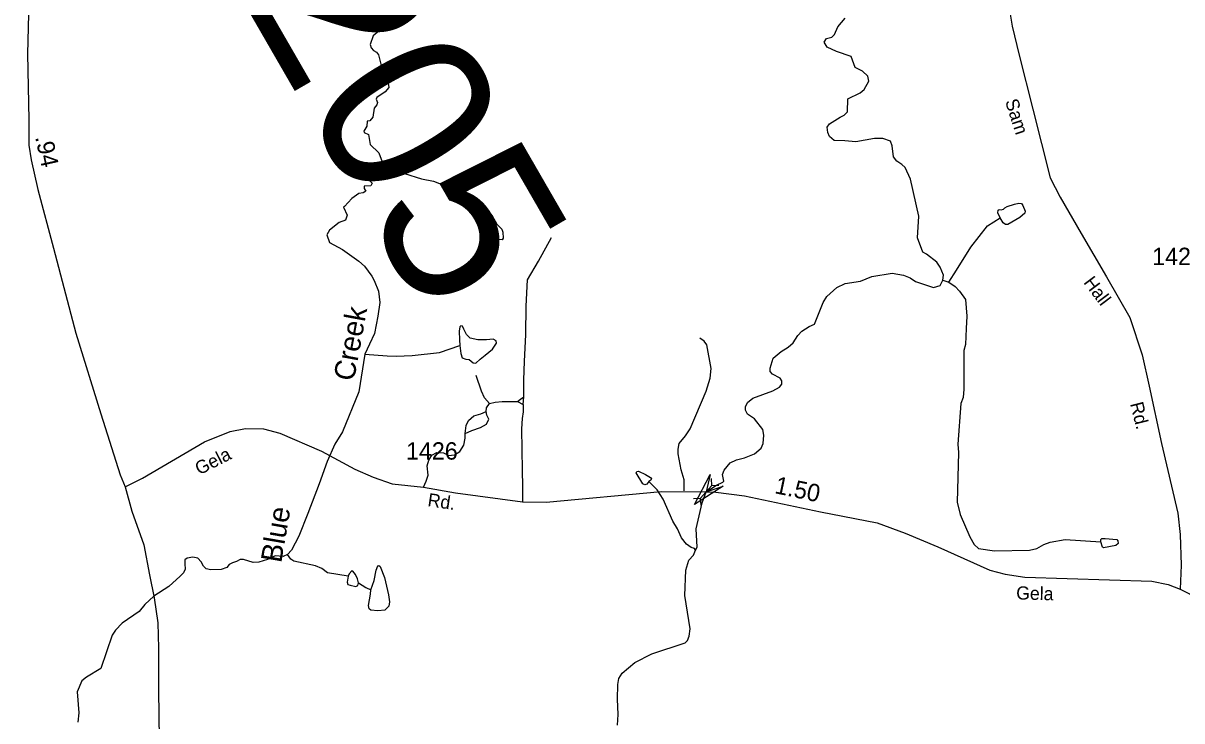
# Model space of a CAD drawing. Extents: x 2056842 to 2160602, y 826753 to 1016856.
# Drawn here: x 2102608 to 2110948, y 969188 to 974209 of the extents above; entities that cross this region are included whole.
import ezdxf

# ---------------------------------------------------------------- set-up
doc = ezdxf.new("R2010")
doc.units = 0
for name, color, linetype in [('Exist Hydrographic Creek Single Shore', 7, 'Continuous'), ('Exist Hydrographic Creek Single Shore Label', 7, 'Continuous'), ('Exist Hydrographic Misc Water Feature', 7, 'Continuous'), ('Exist Road Non-System Type 51', 7, 'Continuous'), ('Exist Road Secondary Mileage Hundredths English Label', 7, 'Continuous'), ('Exist Road Secondary Structure Pipe Attributed CELL', 7, 'Continuous'), ('Exist Road Secondary Structure Pipe CELL', 7, 'Continuous'), ('Exist Road Secondary Structure Standard Bridge Number Label', 7, 'Continuous'), ('Exist Road Secondary Type 51 Attributed', 7, 'Continuous'), ('Exist Road Secondary Type 51 Label', 7, 'Continuous'), ('Exist Road Secondary Type 51 Number Label', 7, 'Continuous')]:
    doc.layers.add(name, color=color, linetype=linetype)

msp = doc.modelspace()

# ---------------------------------------------------------------- linework, layer by layer
at = {"layer": 'Exist Hydrographic Creek Single Shore'}
for points in [[(2105276.2, 974219.9), (2105272.2, 974199.9), (2105250.3, 974173.8), (2105170.5, 974153.5), (2105128.4, 974117.3), (2105104.8, 974055.1), (2105112.8, 974031.3), (2105128.8, 974011.3), (2105150.9, 974001.3), (2105166.9, 973981.3), (2105185.3, 973905.4), (2105229.5, 973805.7), (2105239.8, 973745.8), (2105213.9, 973713.8), (2105153.9, 973673.4), (2105150.1, 973661.4), (2105158.1, 973637.6), (2105154.2, 973621.6), (2105134.3, 973597.4), (2105124.4, 973533.3), (2105102.6, 973507.2), (2105084.4, 973503.3), (2105082.7, 973467.2), (2105060.6, 973431.2), (2105062.7, 973423), (2105092.9, 973407.3), (2105104.9, 973335.2), (2105168.4, 973275.3), (2105192.4, 973212.2), (2105197.5, 973183.6)], [(2109227.9, 972360), (2109231.6, 972396), (2109209.4, 972452.3), (2109185.3, 972487.9), (2109111.3, 972545.9), (2109083.1, 972561.6), (2109044.9, 972663.8), (2109056.3, 972819.7), (2108995.6, 973087.4), (2108957.3, 973169.3), (2108933.2, 973193.1), (2108897.3, 973217.1), (2108872.9, 973247.1), (2108862.8, 973325.1), (2108850.7, 973360.8), (2108796.6, 973378.7), (2108736.6, 973378.6), (2108602.5, 973356.1), (2108522.6, 973362.1), (2108446.5, 973365.6), (2108412.7, 973393.6), (2108400.5, 973421.4), (2108396.4, 973461.5), (2108412.3, 973485.5), (2108490.1, 973533.7), (2108518.2, 973545.9), (2108542.1, 973572), (2108543.7, 973663.8), (2108633.5, 973708.2), (2108661.6, 973732.3), (2108695.3, 973792.6), (2108687.2, 973828.5), (2108649.2, 973864.4), (2108596.9, 973890.1), (2108568.7, 973970.1), (2108462.8, 974005.8), (2108394.6, 974035.5), (2108374.3, 974073.3), (2108390.3, 974099.5), (2108428.2, 974107.6), (2108448.3, 974127.5), (2108472.1, 974183.8), (2108525.9, 974246)], [(2105197.5, 973183.6), (2105201.6, 973155.6), (2105181.6, 973125.5), (2105185.6, 973097.5), (2105093.6, 973123.4), (2105073.6, 973123.2), (2105061.6, 973115.2), (2105057.6, 973099.2), (2105089.9, 973087.4), (2105119.8, 973057.2), (2105111.8, 973037.4), (2105063.9, 973035.1), (2105063.8, 973019), (2105075.9, 972999.1), (2105056, 972987), (2105024.1, 972983.1), (2105008, 972971), (2104975, 972946.9), (2104922.3, 972888.8), (2104914.4, 972884.7), (2104940.9, 972826.9), (2104928.3, 972791.6), (2104881.6, 972775.2), (2104812.8, 972718.4), (2104793.1, 972686.4), (2104813.3, 972630.5), (2104907.4, 972580.6), (2105023.8, 972497.1), (2105065.6, 972459.2), (2105118, 972389.5), (2105134.1, 972357.4), (2105165.6, 972280.8), (2105174.5, 972198.7), (2105161.9, 972101.4), (2105137.9, 971975.1), (2105101.3, 971898.1), (2105067.6, 971827.2)], [(2107448, 970416.8), (2107459.9, 970436.9), (2107453.1, 970569.6), (2107495, 970758.1), (2107523.8, 970835.3), (2107598.3, 970885), (2107644.5, 970905.3), (2107652.2, 970913.3), (2107642.1, 970961.4), (2107654.2, 970993.3), (2107696, 971045.6), (2107743.7, 971067.6), (2107799.8, 971079.9), (2107871.6, 971110.2), (2107919.7, 971150.2), (2107935.5, 971184.3), (2107939.4, 971244.3), (2107933.3, 971284.1), (2107872.9, 971362.2), (2107822.7, 971395.7), (2107806.9, 971423.9), (2107806.8, 971447.9), (2107822.5, 971479.7), (2107860.6, 971510.1), (2108004.4, 971562.6), (2108052.2, 971590.4), (2108068.1, 971610.8), (2108070.2, 971634.7), (2108058.2, 971654.6), (2108002, 971682.4), (2107986, 971702.4), (2107983.9, 971726.4), (2108007.7, 971798.4), (2108065.4, 971846.8), (2108115.3, 971876.9), (2108151.4, 971909), (2108183, 971960.8), (2108212.9, 971993), (2108264.8, 972027.3), (2108304.8, 972043.2), (2108366.5, 972199.5), (2108392.3, 972241.6), (2108463.9, 972307.7), (2108523.9, 972336), (2108635.8, 972352.3), (2108717.9, 972386.7), (2108863.7, 972410.9), (2108943.8, 972395.2), (2108991.6, 972375.5), (2109031.8, 972349.7), (2109159.8, 972306), (2109208, 972320.1), (2109227.9, 972360)], [(2109395, 972012.9), (2109391.3, 971896.8), (2109379.6, 971852.9), (2109380.2, 971574.8), (2109374.5, 971514.8), (2109358.5, 971472.8), (2109335.5, 971178.7), (2109339.8, 971118.8), (2109330.8, 970762.8), (2109353.1, 970672.9), (2109421.6, 970513), (2109453.8, 970457.2), (2109483.8, 970429.3), (2109600, 970411.7), (2109851.8, 970416.4), (2109903.7, 970428.6), (2109953.7, 970456.8), (2109999.9, 970474.8), (2110107.5, 970493.3), (2110365.1, 970475.7)], [(2105067.6, 971827.2), (2105023.4, 971555.3), (2104906, 971268.6), (2104851.7, 971179.2), (2104796.2, 971055.4), (2104739.4, 970895), (2104657.9, 970679.3), (2104593.6, 970516.3), (2104540.5, 970417.6), (2104511.5, 970386)], [(2104511.5, 970386), (2104479.9, 970372.1), (2104421.9, 970375.9), (2104367.6, 970349.4), (2104305, 970329.7), (2104263.3, 970327.1), (2104193.9, 970349.9), (2104169.9, 970348.6), (2104143.4, 970336), (2104114.5, 970324.5), (2104090.4, 970314.1), (2104074.5, 970292.2), (2104033.7, 970277.9), (2103958, 970274.1), (2103926.4, 970281.7), (2103906.2, 970300.6), (2103890.3, 970333.7), (2103866.2, 970359.5), (2103830.5, 970365), (2103787.6, 970360), (2103771.2, 970346.1), (2103771.2, 970318.3), (2103773.7, 970280.4), (2103761.1, 970252.6), (2103737.1, 970228.6), (2103657.6, 970154.1), (2103549.1, 970084.6), (2103483.6, 970026.5), (2103443.4, 969974.2), (2103321.9, 969891.8), (2103274, 969841.9), (2103248.3, 969803.7), (2103166.8, 969565.5), (2103063.2, 969503.1), (2103031.1, 969477.1), (2102997.3, 969396.8), (2103007.9, 969246.9), (2103001.9, 969178.8)], [(2106885.9, 969157), (2106891.7, 969233), (2106885.2, 969345), (2106889, 969449), (2106896.8, 969493.1), (2106918.6, 969531.1), (2107010.4, 969607.6), (2107132.2, 969669.7), (2107374, 969750.6), (2107389.8, 969766.7), (2107401.9, 969798.6), (2107409.6, 969850.6), (2107370.9, 970090.6), (2107378.4, 970272.6), (2107400.2, 970344.6), (2107432.1, 970380.7), (2107448, 970416.8)]]:
    msp.add_lwpolyline(points, dxfattribs=at)
at = {"layer": 'Exist Hydrographic Misc Water Feature'}
msp.add_line((2109227.9, 972360.4), (2109271.9, 972344.5), dxfattribs=at)
for points in [[(2105197.6, 973183.7), (2105229.8, 973165.8), (2105475.8, 973088.6), (2105562.1, 973070.9), (2105628, 973045), (2105720.2, 972987.4), (2105817.1, 972917.9), (2105919.4, 972816.8)], [(2109640.5, 972808.5), (2109622.9, 972845.1), (2109626.6, 972864.1), (2109634.2, 972867.9), (2109646.8, 972866.6), (2109664.5, 972870.4), (2109673.4, 972880.5), (2109689.8, 972890.6), (2109742.8, 972905.7), (2109775.6, 972914.6), (2109793.3, 972910.8), (2109804.6, 972896.9), (2109821, 972856.5), (2109818.5, 972841.3), (2109783.2, 972811), (2109694.8, 972759.2), (2109678.4, 972759.2), (2109662, 972773.1), (2109640.5, 972808.5)], [(2105919.4, 972816.8), (2105950.9, 972835.8), (2105971.1, 972835.8), (2105983.7, 972823.1), (2106016.6, 972762.5), (2106054.4, 972727.2), (2106060.7, 972705.7), (2106063.3, 972661.5), (2106055.7, 972650.1), (2106035.5, 972652.6), (2105959.8, 972720.8), (2105899.2, 972754.9), (2105877.7, 972771.4), (2105876.4, 972786.5), (2105892.9, 972804.2), (2105919.4, 972816.8)], [(2109271.9, 972344.5), (2109325.9, 972432.6), (2109428.5, 972596.3), (2109548.4, 972751.7), (2109640.5, 972808.5)], [(2109271.9, 972344.5), (2109316, 972314.6), (2109348, 972280.7), (2109390.3, 972220.8), (2109400.7, 972101), (2109395, 972012.9)], [(2105752, 971889.3), (2105758.3, 971831.2), (2105767.1, 971800.8), (2105793.6, 971790.7), (2105818.9, 971788.2), (2105847.9, 971764.2), (2105866.9, 971763), (2105897.1, 971790.7), (2105933.8, 971819.8), (2105985.5, 971864), (2106015.8, 971906.9), (2106012, 971923.4), (2105991.8, 971936), (2105943.9, 971929.7), (2105880.7, 971929.7), (2105826.5, 971942.3), (2105798.7, 971968.8), (2105781, 972006.7), (2105769.7, 972028.2), (2105758.3, 972032), (2105750.7, 972023.1), (2105746.9, 971992.8), (2105749.5, 971929.7), (2105752, 971889.3)], [(2105067.8, 971827.4), (2105227.7, 971815.9), (2105293.8, 971812.2), (2105407.4, 971817.3), (2105605.6, 971838.7), (2105752, 971889.3)], [(2107112.1, 970910.1), (2107097, 970891.2), (2107081.8, 970887.4), (2107069.2, 970895), (2107021.2, 970972), (2107026.3, 970982.1), (2107036.4, 970984.7), (2107088.1, 970961.9), (2107124.7, 970940.5), (2107131.1, 970930.4), (2107127.3, 970920.3), (2107112.1, 970910.1)], [(2107448, 970417), (2107440, 970428.9), (2107416, 970436.8), (2107382, 970460.7), (2107345.9, 970504.5), (2107317.6, 970570.5), (2107283.6, 970624.4), (2107214.4, 970782.6), (2107171.5, 970850.8), (2107112.1, 970910.1)], [(2110365.1, 970475.7), (2110365.1, 970492.1), (2110371.4, 970500.9), (2110396.7, 970500.9), (2110480, 970493.3), (2110487.5, 970483.2), (2110488.8, 970464.3), (2110472.4, 970449.1), (2110385.3, 970434), (2110376.5, 970437.8), (2110365.1, 970475.7)], [(2104947, 970229.4), (2104798.1, 970253.4), (2104758.9, 970283.7), (2104713.5, 970302.6), (2104557, 970336.7), (2104534.2, 970350.6), (2104511.5, 970386)], [(2105022.6, 970180.6), (2105015, 970210.9), (2104999.9, 970242.5), (2104982.2, 970266.5), (2104973.4, 970267.8), (2104955.7, 970246.3), (2104947, 970229.4)], [(2105109.7, 970131.4), (2105133.7, 970198.3), (2105148.8, 970271.6), (2105160.2, 970304.4), (2105169, 970306.9), (2105177.9, 970299.3), (2105208.2, 970219.8), (2105237.2, 970096), (2105246, 970044.2), (2105239.7, 970012.6), (2105212, 969984.8), (2105160.2, 969979.8), (2105111, 969984.8), (2105098.4, 969993.7), (2105093.3, 970018.9), (2105107.2, 970101), (2105109.7, 970131.4)], [(2104947, 970229.4), (2104940.6, 970186.9), (2104944.4, 970170.5), (2104962, 970164.2), (2105003.7, 970155.4), (2105017.6, 970161.7), (2105022.6, 970180.6)], [(2105022.6, 970180.6), (2105074.4, 970147.8), (2105109.7, 970131.4)]]:
    msp.add_lwpolyline(points, dxfattribs=at)
at = {"layer": 'Exist Road Non-System Type 51'}
for p, q in [((2106208.3, 971463.7), (2106211.9, 971520.6)), ((2106167.1, 971486.7), (2106208.3, 971463.7))]:
    msp.add_line(p, q, dxfattribs=at)
for points in [[(2106211.9, 971520.6), (2106211.2, 971641.7), (2106216.1, 971774.9), (2106226.4, 971969.2), (2106227.6, 972172.6), (2106237.8, 972360.9), (2106317.7, 972496.5), (2106412.1, 972667.2)], [(2107366.8, 970844), (2107365.5, 970923.8), (2107345.5, 970995.8), (2107322.5, 971109.6), (2107323.7, 971143.5), (2107331, 971183.5), (2107375.7, 971240.4), (2107408.4, 971288.8), (2107525.2, 971560.6), (2107554.2, 971655), (2107561.5, 971722.8), (2107528.2, 971894.1), (2107508.8, 971919.6), (2107479.8, 971942.6)], [(2105963.9, 971471), (2105930, 971513.4), (2105907, 971561.8), (2105869.5, 971674.4)], [(2106167.1, 971486.7), (2106188.9, 971503.7), (2106211.9, 971520.6)], [(2105940.3, 971413.5), (2105943.3, 971441.9), (2105963.9, 971471)], [(2105963.9, 971471), (2106005, 971481.9), (2106055.8, 971486.7), (2106109.1, 971485.5), (2106167.1, 971486.7)], [(2106208.3, 971463.7), (2106207.1, 971412.9), (2106199.8, 971364.4), (2106196.2, 971289.4), (2106200.9, 970992.2), (2106202.2, 970874.7), (2106201.7, 970765.3)], [(2105790.2, 971256.1), (2105837.4, 971277.9), (2105899.1, 971298.5), (2105943.9, 971323.9), (2105960.8, 971359), (2105946.3, 971388), (2105940.3, 971413.5)], [(2105790.2, 971256.1), (2105796.3, 971313), (2105813.2, 971350.5), (2105853.2, 971383.2), (2105901.6, 971397.7), (2105940.3, 971413.5)], [(2105490.3, 970870.6), (2105508.3, 970913.5), (2105522.9, 970955.8), (2105515.6, 971022.4), (2105528.9, 971063.6), (2105550.7, 971101.1), (2105585.8, 971120.5), (2105634.2, 971118.1), (2105669.9, 971096.9), (2105712.2, 971101.7), (2105750.9, 971127.1), (2105780, 971171.9), (2105790.2, 971222.2), (2105790.2, 971256.1)]]:
    msp.add_lwpolyline(points, dxfattribs=at)
at = {"layer": 'Exist Road Secondary Structure Pipe Attributed CELL'}
msp.add_lwpolyline([(2107647, 970876.7), (2107441.6, 970745.2), (2107553.7, 970961.8), (2107523.8, 970835.3)], close=True, dxfattribs=at)
at = {"layer": 'Exist Road Secondary Structure Pipe CELL'}
for p, q in [((2107559.3, 970931.2), (2107563.8, 970880.6)), ((2107483.7, 970790), (2107563.8, 970880.6)), ((2107614.6, 970882.3), (2107563.8, 970880.6)), ((2107433, 970788.3), (2107483.7, 970790)), ((2107488.2, 970739.4), (2107483.7, 970790))]:
    msp.add_line(p, q, dxfattribs=at)
at = {"layer": 'Exist Road Secondary Type 51 Attributed'}
for points in [[(2102608.3, 975711.4), (2102623.8, 975636.3), (2102643.2, 975510.4), (2102654.7, 975374.2), (2102657.1, 975274.9), (2102663.1, 975104.2), (2102653.5, 974855.6), (2102651.6, 974467.6), (2102640.2, 973987.5), (2102648, 973512.3), (2102648.6, 973331.3), (2102666.8, 973226), (2102712.7, 973012.9), (2102827.1, 972591), (2102986.2, 971977.7), (2103168.3, 971397.2), (2103306.8, 970958.3), (2103341.9, 970871.2)], [(2109695.2, 974377.9), (2109726.9, 974188.5), (2109776.8, 973979.6), (2109876.6, 973589.1), (2110001.3, 973095.3), (2110071.3, 972956.1), (2110223.3, 972695), (2110404.8, 972383.9), (2110574.7, 972091.8), (2110663.2, 971821.6), (2110712.9, 971596), (2110801.4, 971185), (2110919.1, 970682), (2110937, 970528.6), (2110943.8, 970308.4), (2110936.5, 970135.2)], [(2103341.9, 970871.2), (2103466.7, 970934.4), (2103913.8, 971196.3), (2104098.9, 971271.4), (2104207.8, 971292), (2104338.5, 971290.8), (2104455.8, 971258.1), (2104755.3, 971129.8), (2104994.8, 970999.6), (2105126.7, 970941.5), (2105264, 970893.6), (2105490.3, 970870.6), (2105720.1, 970828.3), (2106201.7, 970765.3), (2106373.5, 970761.7), (2107200.4, 970838.6), (2107523.8, 970835.3), (2107594.2, 970834.3), (2107801.1, 970807.7), (2108347.4, 970693.3), (2108755.1, 970612.2), (2108955.9, 970538.3), (2109190.7, 970440.2), (2109565.1, 970272.5), (2109677.6, 970243.5), (2109818, 970221.7), (2110732, 970193.2), (2110850, 970168.4), (2110936.5, 970135.2)], [(2103341.9, 970871.2), (2103390.3, 970698), (2103477.4, 970455.9), (2103518.4, 970239.2), (2103552.3, 970074.6), (2103578.3, 969893.6), (2103583.1, 969710.8), (2103583.1, 969406.4), (2103586.7, 969054.6)], [(2110936.5, 970135.2), (2111074, 970066.9), (2111216.7, 969972.5), (2111405.5, 969839.3), (2111616, 969694), (2111741.1, 969634.6), (2111915.3, 969600.7), (2112208.1, 969583.7), (2112492.6, 969583.7), (2112642.6, 969566.7), (2112807.2, 969523.2), (2112933, 969472.3), (2113146, 969436), (2113279, 969428.7), (2113553.7, 969465.2), (2114042.5, 969533), (2114922.2, 969660.8), (2115193.2, 969706.8), (2115515.1, 969781.9), (2115691.7, 969823)]]:
    msp.add_lwpolyline(points, dxfattribs=at)

# ---------------------------------------------------------------- texts
at = {"layer": 'Exist Hydrographic Creek Single Shore Label'}
for s, rotation, p in [('Creek', 79.6015, (2104988.3, 971627.2)), ('Blue', 80.28013, (2104465.5, 970320.1))]:
    msp.add_text(s, height=150, rotation=rotation, dxfattribs=at).set_placement(p)
at = {"layer": 'Exist Road Secondary Mileage Hundredths English Label'}
for s, rotation, p in [('.94', 282.41038, (2102693.8, 973389.4)), ('1.50', 348.17059, (2108011.6, 970827.4))]:
    msp.add_text(s, height=125, rotation=rotation, dxfattribs=at).set_placement(p)
at = {"layer": 'Exist Road Secondary Structure Standard Bridge Number Label'}
msp.add_text('205', height=1230.31, rotation=300, dxfattribs=at).set_placement((2104146.8, 974441.5))
at = {"layer": 'Exist Road Secondary Type 51 Label'}
for s, rotation, p in [('Sam', 288.01308, (2109674.6, 973647.2)), ('Hall', 306.90728, (2110236.6, 972342.5)), ('Rd.', 284.10024, (2110574.9, 971470.3)), ('Gela', 27.00971, (2103875.9, 970954.6)), ('Rd.', 351.43585, (2105515.3, 970734.1)), ('Gela', 358.46496, (2109755, 970062.2))]:
    msp.add_text(s, height=95, rotation=rotation, dxfattribs=at).set_placement(p)
at = {"layer": 'Exist Road Secondary Type 51 Number Label'}
for s, p in [('1428', (2110734.8, 972468.2)), ('1426', (2105364.1, 971068))]:
    msp.add_text(s, height=125, dxfattribs=at).set_placement(p)

doc.saveas('drawing.dxf')
